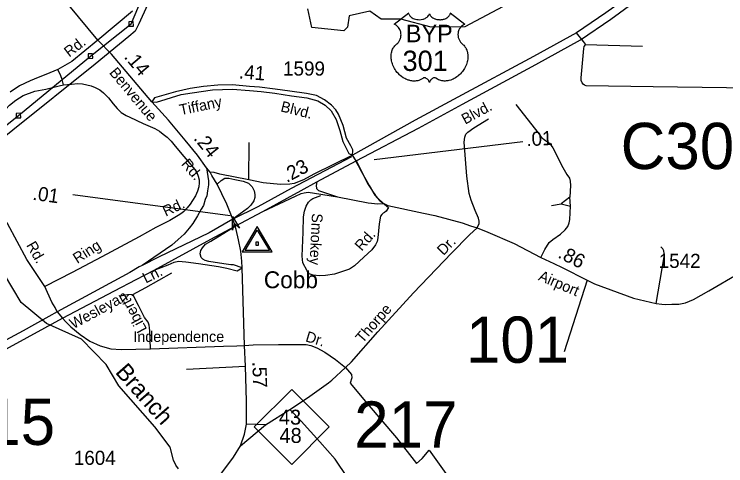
# Model space of a CAD drawing. Extents: x 2220236 to 2384410, y 720751 to 894131.
# Drawn here: x 2352437 to 2358744, y 809274 to 813280 of the extents above; entities that cross this region are included whole.
import ezdxf

# ---------------------------------------------------------------- set-up
doc = ezdxf.new("R2010")
doc.units = 0
doc.layers.add('Default', color=7, linetype='Continuous')

msp = doc.modelspace()

# ---------------------------------------------------------------- linework, layer by layer
at = {"layer": 'Default'}
for p, q in [((2357496.1, 813014.1), (2357499.6, 813009.5)), ((2358004.7, 812994.9), (2357499.6, 813009.5)), ((2355626.9, 811991.3), (2356944.7, 812151.8)), ((2354516.2, 811811.6), (2354518.7, 812141.5)), ((2354349.8, 811491.8), (2352956, 811677.7)), ((2357361.1, 811657.8), (2357283.9, 811598.9)), ((2357366.1, 811575.8), (2357361.1, 811657.8)), ((2357200.1, 811583.8), (2357283.9, 811598.9)), ((2357283.9, 811598.9), (2357366.1, 811575.8)), ((2357513.9, 810920), (2357311.5, 810283.6)), ((2352818, 810641.1), (2352799.2, 810677.2)), ((2355373.5, 810147.1), (2355427.3, 810195.1)), ((2353962.5, 810131.5), (2354486.1, 810157.7)), ((2354663, 809636.9), (2354878.5, 809774.5)), ((2354443, 809451), (2354663, 809636.9)), ((2354663, 809636.9), (2354496.5, 809642.9))]:
    msp.add_line(p, q, dxfattribs=at)
for points in [[(2359729.8, 815896.7), (2359614.3, 815612.9), (2359518.1, 815409.4), (2359392.7, 815174.4), (2359295.4, 815005.6), (2359188.2, 814832.9), (2359124.4, 814737.1), (2359004.3, 814569.8), (2358878.1, 814407), (2358767.1, 814276.2), (2358642.5, 814139.3), (2358606, 814096.7), (2358507.2, 813991.7), (2358250.2, 813744), (2358044.1, 813566.4), (2357872.9, 813431.6), (2357679.5, 813292), (2357419.5, 813115.9), (2357040.7, 812904.9), (2356368.5, 812543.3), (2355989.6, 812338.7), (2355434.7, 812028.2)], [(2355467.5, 811978.6), (2356019.8, 812270.5), (2356409.7, 812481.4), (2357059.7, 812835.1), (2357454.4, 813052.5), (2357725.5, 813234.9), (2357922.1, 813382.4), (2358113.9, 813534.7), (2358299.4, 813698), (2358549.7, 813932.4), (2358662.2, 814051), (2358706.3, 814095.2), (2358835.5, 814238.1), (2358949.6, 814378.1), (2359075.7, 814548.5), (2359182.1, 814697.5), (2359258.2, 814809.8), (2359357.7, 814973.6), (2359442.9, 815121.2), (2359578.2, 815379.8), (2359676.6, 815597.7), (2359789.5, 815873.1)], [(2353176.2, 813050.8), (2352749.5, 813569.2), (2352437.3, 813968.5)], [(2346701.4, 803768.3), (2347318, 803863.7), (2348082.4, 803978.8), (2348896.4, 804114.6), (2349668.8, 804235.8), (2349684, 804971.7), (2349701.5, 805673.7), (2349709.8, 806313.5), (2349726.9, 807063.6), (2349743.4, 807839.6), (2349751, 808535.4), (2349765.4, 809335.3), (2349939.6, 809817.2), (2350090.8, 810226.9), (2350328.9, 810529.6), (2350606.6, 810882.8), (2351204.5, 811377.9), (2351739.2, 811798), (2352473.9, 812380.7), (2353111.5, 812908.3), (2353471.9, 813194.5), (2353662.4, 813640.7)], [(2357342.7, 813655.6), (2356431.8, 813168.7), (2356131.6, 813166.3), (2355864.6, 813237.4), (2355689.7, 813236.9), (2355588.6, 813308.2), (2355406.7, 813264.6), (2355390.8, 813165.6), (2355357.7, 813131.4), (2355074.8, 813162.5), (2355038.7, 813328.4)], [(2353680.1, 813501), (2353539.9, 813195.3), (2353508.6, 813129), (2353453.3, 813082.3), (2353154.4, 812836.8), (2352423.5, 812252.2), (2351712.6, 811679.9), (2351106.6, 811196.8), (2350696.9, 810861.9), (2350657.2, 810829.5), (2350576.4, 810736.6), (2350391.2, 810504.3), (2350132.9, 810199.4), (2349980.2, 809773.6), (2349827.6, 809332), (2349826.9, 808886.2), (2349820, 808464.1), (2349807.5, 808000.2), (2349800.4, 807584.2), (2349797.5, 807166.3), (2349785.5, 806336.4), (2349765.7, 805488.5)], [(2353485.3, 813306.4), (2353176.2, 813050.8)], [(2356301.5, 813293.2), (2356430.1, 813190.8), (2356427, 813189.6), (2356420.1, 813186.2), (2356414.5, 813183), (2356405.7, 813176.7), (2356401.9, 813173.3), (2356398.1, 813169.7), (2356394.6, 813165.9), (2356391.5, 813162.4), (2356387.8, 813157.2), (2356384.4, 813152), (2356381.2, 813146.3), (2356378.8, 813141.4), (2356374.8, 813131.1), (2356372.9, 813124.5), (2356371.7, 813119), (2356370.2, 813107.5), (2356369.8, 813102), (2356369.8, 813096.6), (2356370.1, 813090.9), (2356370.7, 813085.5), (2356371.6, 813079.8), (2356372.5, 813074.8), (2356374.1, 813068.6), (2356376.4, 813061.5), (2356379.2, 813054.5), (2356385.1, 813043.4), (2356392.7, 813032), (2356398.1, 813025.6), (2356403.4, 813020.1), (2356411.3, 813013.4), (2356415.6, 813009.6), (2356420.5, 813004.7), (2356428.6, 812995.3), (2356431.9, 812990.9), (2356435.2, 812986), (2356438.2, 812980.9), (2356441.2, 812975.4), (2356443.7, 812970.7), (2356448.2, 812959.6), (2356451.5, 812948.9), (2356453, 812943.3), (2356455.4, 812930.7), (2356456.3, 812924.4), (2356457.3, 812912.1), (2356457.3, 812897.2), (2356456.2, 812883.1), (2356453.5, 812866.6), (2356451.3, 812856.7), (2356448, 812845.3), (2356444.7, 812835.3), (2356438.8, 812820.7), (2356433.6, 812810), (2356426.9, 812797.6), (2356422.2, 812790), (2356416.8, 812782), (2356410.1, 812772.7), (2356402.2, 812762.8), (2356392.7, 812752.4), (2356385, 812744.7), (2356375, 812735.8), (2356368.9, 812730.8), (2356360.2, 812724.2), (2356348.4, 812716.3), (2356336.7, 812709.6), (2356326.8, 812704.5), (2356317.9, 812700.7), (2356306.6, 812696.3), (2356287.6, 812691.1), (2356280.7, 812689.7), (2356272.5, 812688.4), (2356264.8, 812687.7), (2356257.3, 812687.2), (2356247.3, 812687.2), (2356237.4, 812688), (2356227.9, 812689.3), (2356218.2, 812691.4), (2356207.9, 812694.4), (2356198.6, 812698.1), (2356189.2, 812702.7), (2356173.3, 812712.8), (2356168.7, 812715.2), (2356166.1, 812715.9), (2356159.9, 812716.2), (2356154.2, 812715), (2356148.2, 812712.6), (2356144.7, 812710.7), (2356139.9, 812707.6), (2356136.3, 812704.7), (2356131.9, 812700.5), (2356128.8, 812697), (2356126.5, 812694.3), (2356122, 812687.2), (2356120.4, 812683.9), (2356118.8, 812679.5), (2356117.3, 812673.2), (2356115.3, 812681.2), (2356112.9, 812686.5), (2356110.2, 812691.1), (2356107.3, 812695.1), (2356102.9, 812700.3), (2356098.8, 812704.2), (2356094, 812708.1), (2356088.8, 812711.2), (2356084.7, 812713.4), (2356080.9, 812714.8), (2356076.2, 812715.9), (2356072.4, 812716.2), (2356069.3, 812716.2), (2356065, 812715.2), (2356059.2, 812711), (2356053.7, 812707.2), (2356047.7, 812703.5), (2356040.6, 812699.7), (2356035.3, 812697.2), (2356029.1, 812694.8), (2356021.8, 812692.4), (2356013.9, 812690.3), (2356005.8, 812688.7), (2355998.7, 812687.6), (2355991, 812686.9), (2355984.1, 812686.7), (2355976.9, 812686.8), (2355970.1, 812687.3), (2355962.3, 812688), (2355952.6, 812689.4), (2355944.5, 812691.2), (2355936, 812693.5), (2355927.3, 812696.3), (2355917.9, 812699.8), (2355906.2, 812704.9), (2355898.1, 812709.1), (2355885.3, 812716.5), (2355870.2, 812726.9), (2355858.9, 812736.1), (2355850.6, 812743.6), (2355838.3, 812756.1), (2355831.2, 812764.2), (2355819.9, 812778.8), (2355812.7, 812789.3), (2355808, 812797.1), (2355801.2, 812809.6), (2355797.4, 812817.4), (2355792.5, 812828.8), (2355788.7, 812839.2), (2355785.5, 812849.1), (2355783.8, 812855.4), (2355781.4, 812866.4), (2355779.9, 812874.2), (2355778.5, 812884.9), (2355777.7, 812896.3), (2355777.5, 812906.7), (2355777.8, 812915.3), (2355778.8, 812925.4), (2355780.5, 812936.2), (2355782.5, 812945.3), (2355784.4, 812952), (2355787.1, 812960), (2355790.7, 812968.9), (2355795, 812977.4), (2355799, 812984.5), (2355804.1, 812992.1), (2355809.1, 812998.5), (2355815.7, 813005.7), (2355822.5, 813012.2), (2355828.8, 813017.3), (2355836.3, 813024.6), (2355840.1, 813029), (2355844.8, 813035.2), (2355848.5, 813040.9), (2355851.5, 813046), (2355855.4, 813053.5), (2355857.7, 813059.1), (2355860.7, 813067.8), (2355862.2, 813073.8), (2355863.7, 813081.7), (2355864.7, 813089), (2355865.1, 813098.2), (2355864.8, 813105.8), (2355863.9, 813114.7), (2355862.2, 813123.2), (2355860.2, 813130.7), (2355857, 813139.2), (2355854.1, 813145.4), (2355849.1, 813153.9), (2355843.7, 813161.7), (2355838, 813168.1), (2355832.3, 813173.8), (2355826.8, 813178), (2355821.6, 813181.7), (2355815.1, 813185.7), (2355808.8, 813188.8), (2355804.8, 813190.4), (2355933.4, 813292.8)], [(2355935.1, 813281.2), (2355936, 813277.9), (2355939, 813271.7), (2355943.9, 813264.3), (2355950.7, 813257.1), (2355958.3, 813250.8), (2355963.5, 813247.5), (2355972.3, 813242.8), (2355982.2, 813238.6), (2355993.3, 813235.4), (2356004.6, 813233.1), (2356017, 813231.7), (2356029.2, 813231.5), (2356042.4, 813232.5), (2356057, 813235.3), (2356063.8, 813237.1), (2356071.3, 813239.6), (2356078.3, 813242.5), (2356086, 813246.6), (2356092.1, 813250.6), (2356096.9, 813254.1), (2356103.8, 813260.6), (2356109.2, 813267.4), (2356111.5, 813271.2), (2356113.5, 813274.8), (2356116.2, 813282.6)], [(2356118.5, 813283.4), (2356119.5, 813279.8), (2356121, 813275.9), (2356123.7, 813270.4), (2356126.8, 813265.9), (2356132.5, 813259.1), (2356136.1, 813255.8), (2356139.4, 813253.1), (2356148.1, 813247.1), (2356158.3, 813241.9), (2356163.3, 813239.7), (2356168.5, 813237.9), (2356175, 813235.9), (2356181.8, 813234.3), (2356188.5, 813233.2), (2356195.3, 813232.2), (2356202.3, 813231.7), (2356208, 813231.5), (2356215, 813231.6), (2356221.4, 813232), (2356228, 813232.7), (2356235.3, 813233.9), (2356241.2, 813235.2), (2356248.9, 813237.3), (2356255.9, 813239.8), (2356262, 813242.5), (2356270, 813246.6), (2356276.5, 813250.7), (2356281.2, 813254.5), (2356286.8, 813259.6), (2356292.1, 813265.8), (2356295.2, 813270.3), (2356297.4, 813274.9), (2356299.5, 813279.8), (2356300.7, 813284.9)], [(2353452.8, 813173.8), (2353492.7, 813175.4), (2353491.1, 813215.3), (2353451.2, 813213.7), (2353452.8, 813173.8)], [(2357416.2, 813114), (2357478.3, 813037.6), (2357496.1, 813014.1)], [(2353176.2, 813050.8), (2352947.5, 812861.4), (2352823.6, 812788.4), (2352718, 812745.4), (2352648.6, 812718.6), (2352579.2, 812690.2), (2352484.6, 812644.4), (2352401, 812589.2)], [(2353656.6, 812502.3), (2353299.3, 812924.6), (2353176.2, 813050.8)], [(2359748.5, 812594.1), (2359384.2, 812614.6), (2358748.9, 812628.1), (2358101.2, 812634.4), (2357507.2, 812643.2), (2357491, 812650.9), (2357479.1, 812658.9), (2357470.8, 812670.7), (2357462.6, 812690.6), (2357462.4, 812716.6), (2357486.2, 812975.8), (2357489.5, 812993.8), (2357499.6, 813009.5)], [(2353092.3, 812887.5), (2353132.3, 812889.2), (2353130.6, 812929.1), (2353090.7, 812927.5), (2353092.3, 812887.5)], [(2352873.2, 812653.6), (2352862.7, 812701.2), (2352850.9, 812733.9), (2352823.6, 812788.4)], [(2352074.9, 812015.4), (2352095.7, 812076.4), (2352122.4, 812135.9), (2352153.7, 812189.5), (2352186.4, 812238.6), (2352242.9, 812307), (2352330.6, 812402.2), (2352396, 812473.6), (2352449.5, 812518.2), (2352514.9, 812559.9), (2352620.4, 812597), (2352715.6, 812616.4), (2352836, 812646.1), (2352873.2, 812653.6)], [(2352873.2, 812653.6), (2352944.5, 812660.3), (2352999.5, 812664.7), (2353042.6, 812661.8), (2353079.8, 812654.3), (2353119.9, 812643.9), (2353152.6, 812629), (2353195.7, 812609.7), (2353228.4, 812582.9), (2353273, 812536.8), (2353314.7, 812486.2), (2353348.9, 812443.1), (2353384.5, 812408.9), (2353429.1, 812382.8), (2353461.8, 812366.5), (2353580.8, 812311.4), (2353683.3, 812265.3), (2353723.5, 812241.5), (2353757.7, 812216.2), (2353793.3, 812189.5), (2353827.5, 812153.8), (2353861.7, 812110.6), (2353940.5, 812016.9), (2353992.5, 811955.9), (2354037.1, 811902.4), (2354054.5, 811877), (2354067.3, 811844.2), (2354074.5, 811811.5), (2354074.5, 811784.2), (2354072.8, 811749.2), (2354060.9, 811710.5), (2354043.1, 811670.3), (2354016.4, 811627.9), (2353995.5, 811596), (2353968.7, 811563.2), (2353940.5, 811529), (2353922.7, 811515.6), (2353888.5, 811493.3), (2353815.6, 811450.2), (2353692.2, 811387.7), (2353543.6, 811304.4), (2353212.1, 811127.4), (2352950.5, 810987.6), (2352708.1, 810864.9)], [(2355434.7, 812028.2), (2355436.9, 812070.5), (2355438.7, 812076.5), (2355418.9, 812113.7), (2355382.5, 812180.3), (2355350.8, 812293.3), (2355311.7, 812394.6), (2355287.4, 812431.4), (2355250.2, 812473.6), (2355188.2, 812520.8), (2355114.6, 812558), (2355027, 812577.5), (2354880.5, 812597.7), (2354749.6, 812615.2), (2354610.1, 812632.5), (2354520.8, 812639.9), (2354370.9, 812654.4), (2354240, 812650.1), (2354114.9, 812639.6), (2353996.6, 812620.6), (2353865.7, 812592.1), (2353678.8, 812539.3), (2353656.6, 812502.3)], [(2353656.6, 812502.3), (2353698.5, 812499.4), (2353916, 812569), (2354013.5, 812583.6), (2354193.6, 812607.9), (2354370.9, 812614.2), (2354522, 812601.8), (2354625.5, 812594.5), (2354747.2, 812578.7), (2354895.6, 812556.8), (2355029.5, 812537.3), (2355128, 812510.5), (2355191.3, 812472.8), (2355244.8, 812421.6), (2355290.1, 812345), (2355321.2, 812248.9), (2355350.3, 812151.8), (2355391.5, 812068.6), (2355403.6, 812045.5), (2355434.7, 812028.2)], [(2354373.1, 811461.2), (2354320.3, 811594.3), (2354275.9, 811687.2), (2354234.7, 811771.6), (2354188.3, 811849.8), (2354173.5, 811879.3), (2354141.3, 811917.4), (2354060, 812028.8), (2353952.5, 812161.3), (2353803.7, 812339), (2353656.6, 812502.3)], [(2356883.4, 812477.9), (2357088.4, 812216.3), (2357108.7, 812188.6), (2357145.1, 812161), (2357181.5, 812137.5), (2357211.8, 812093.9), (2357300, 811919), (2357334.7, 811857.4), (2357357.1, 811825.7), (2357365.4, 811797.9), (2357367.9, 811762), (2357361.1, 811657.8)], [(2352454.8, 812359.9), (2352494.7, 812361.5), (2352493.1, 812401.5), (2352453.1, 812399.8), (2352454.8, 812359.9)], [(2356540.7, 811384), (2356558.2, 811422.2), (2356557.9, 811444.2), (2356551.5, 811472.1), (2356520.8, 811537.7), (2356487.6, 811631.4), (2356469, 811691), (2356447.1, 811844.8), (2356425.5, 812144.4), (2356431.1, 812188.5), (2356438.8, 812214.6), (2356458.4, 812234.8), (2356509.9, 812271.3), (2356639, 812352.9)], [(2355434.7, 812028.2), (2355092.6, 811860.3), (2354999.7, 811811.8), (2354918.4, 811779), (2354878.3, 811773.8), (2354797, 811770.6), (2354644.4, 811783), (2354516.2, 811811.6), (2354259.6, 811862.3), (2354207.3, 811877.2), (2354173.5, 811879.3)], [(2355467.5, 811978.6), (2355434.7, 812028.2)], [(2352708.1, 810864.9), (2352549.1, 811105.1), (2352376.6, 811423.4), (2352330.6, 811493.3), (2352288.9, 811552.8), (2352248.8, 811601.9), (2352193.8, 811662.9), (2352138.8, 811731.3), (2352103.1, 811784.9), (2352080.8, 811838.4), (2352067.4, 811883), (2352064.5, 811912.8), (2352068.9, 811953), (2352074.9, 812015.4)], [(2355426.5, 812015.8), (2354892, 811732.6), (2354596.9, 811572.1), (2354373.1, 811461.2)], [(2354394.9, 811399.2), (2354641.2, 811528.8), (2354981.1, 811716), (2355119, 811791.7), (2355467.5, 811978.6)], [(2355463.6, 811972.5), (2355484.6, 811936.6), (2355497.3, 811913.8)], [(2355467.5, 811978.6), (2355575.2, 811768.5), (2355602.6, 811724.1), (2355632.2, 811675.6), (2355676.5, 811624.9), (2355714, 811600.6), (2355748.3, 811582.6), (2356063.2, 811514.2), (2356163.5, 811493.5), (2356408.2, 811430.4), (2356480.5, 811403.4), (2356540.7, 811384), (2356633.1, 811347.2), (2356868.3, 811245.9), (2357103.6, 811122.9), (2357220.3, 811068), (2357292.8, 811031.7), (2357513.9, 810920), (2357579.1, 810887.3), (2357926.8, 810760.2), (2358127.1, 810712.9), (2358176, 810708.1), (2358212.3, 810705), (2358264.3, 810707.1), (2358328.3, 810707.7), (2358387.4, 810720.8), (2358457.6, 810750), (2358593.2, 810827.3), (2359118.9, 811133.2)], [(2354141.3, 811917.4), (2354157.7, 811803.3), (2354159.8, 811765.3), (2354150.3, 811713.6), (2354142.9, 811670.3), (2354130.2, 811637.6), (2354113.3, 811583.7), (2354093.2, 811552), (2354061.6, 811490.8), (2354020.4, 811423.2), (2353987.7, 811382), (2353942.2, 811330.3), (2353889.5, 811281.7), (2353832.4, 811232.1), (2353569.8, 811051.1)], [(2355497.3, 811913.8), (2355582.1, 811761.3), (2355612, 811709.6), (2355638.6, 811673.2), (2355668.5, 811638.4), (2355703.3, 811606.1), (2355752.7, 811566.6)], [(2354234.7, 811771.6), (2354271.7, 811804.4), (2354304.4, 811824.4), (2354339.3, 811824.4), (2354391, 811813.9), (2354466, 811800.2), (2354512.4, 811780.1), (2354545.8, 811748.6), (2354563.1, 811713.6), (2354570.5, 811681.9), (2354568.4, 811655.5), (2354558.9, 811623.8), (2354533.5, 811585.8), (2354505, 811557.3), (2354373.1, 811461.2)], [(2355119, 811791.7), (2355112.7, 811760), (2355116.9, 811732.6), (2355133.8, 811715.7), (2355302.8, 811658.7)], [(2354641.2, 811528.8), (2354928.4, 811665), (2354979.1, 811689.3), (2355006.6, 811696.7), (2355041.4, 811700.9), (2355097.4, 811692.5), (2355302.8, 811658.7)], [(2355752.7, 811566.6), (2355733.1, 811532.3), (2355717.2, 811520.1), (2355705.3, 811514), (2355693.5, 811503.7), (2355681.7, 811487.6), (2355670.5, 811419.5), (2355659.9, 811297.5), (2355652.5, 811263.3), (2355638.8, 811235.2), (2355607.2, 811190.9), (2355536.1, 811124.1), (2355453.1, 811049.1), (2355407.4, 811018.4), (2355273.9, 810973), (2355194.2, 810961.9), (2355142.2, 810959.4), (2355086.2, 810964.7), (2355050, 810978.2), (2355031.8, 811004.1), (2354994.9, 811073.6), (2354988.1, 811133.4), (2354997.6, 811347.4), (2354999.9, 811481.4), (2355009.4, 811533.6), (2355022.8, 811575.8), (2355046.3, 811613.9), (2355064.2, 811632.3), (2355084.1, 811644.5), (2355153.5, 811673.1)], [(2355302.8, 811658.7), (2355574.1, 811606.9), (2355659.1, 811597.4), (2355714, 811600.6)], [(2357103.6, 811122.9), (2357138.8, 811191.4), (2357177.9, 811253.8), (2357211.6, 811282.2), (2357279.1, 811328.9), (2357320.5, 811367.5), (2357344.2, 811395.6), (2357355.8, 811429.9), (2357361.5, 811458), (2357366.1, 811575.8)], [(2354373.1, 811461.2), (2354163, 811340.2), (2353714.4, 811123.4), (2353569.8, 811051.1)], [(2354394.9, 811399.2), (2354373.1, 811461.2)], [(2353678.3, 811010.4), (2354179.3, 811283.8), (2354394.9, 811399.2)], [(2354455.9, 811031.5), (2354379.4, 811056.1), (2354357.4, 811055.8), (2354295.4, 811066.3), (2354162.4, 811086.4), (2354129.7, 811095.9), (2354109.6, 811106.4), (2354094.8, 811122.3), (2354084.3, 811154), (2354089.5, 811182.5), (2354104.3, 811208.9), (2354130.7, 811240.5), (2354180.4, 811266.9), (2354394.9, 811399.2)], [(2354455.9, 811031.5), (2354453.8, 811087.9), (2354444.4, 811178), (2354423.6, 811279.1), (2354402.8, 811371.4), (2354394.9, 811399.2)], [(2355427.3, 810195.1), (2355660, 810461.7), (2355975.7, 810809.3), (2356311.4, 811159.4), (2356471.4, 811323.2), (2356540.7, 811384)], [(2358127.1, 810712.9), (2358197.1, 811128.1), (2358198.9, 811156), (2358194.6, 811180), (2358184.4, 811197.8), (2358168, 811217.6)], [(2353678.3, 811010.4), (2353799.7, 811056.8), (2353853.6, 811080), (2353893.7, 811089.5), (2353956.5, 811083.2), (2354069.5, 811068.4), (2354245.8, 811043.1), (2354321.8, 811028.3), (2354411.6, 811003), (2354455.9, 811031.5)], [(2353569.8, 811051.1), (2353544.8, 811038.6), (2353461.2, 810989.1), (2352818, 810641.1)], [(2352864.2, 810584), (2353326.4, 810826.1), (2353516.1, 810925.7), (2353678.3, 811010.4)], [(2353854.3, 808574.8), (2354127.8, 809007), (2354207.2, 809116), (2354379, 809352.1), (2354443, 809451), (2354478.6, 809554.4), (2354496.5, 809642.9), (2354496.5, 809735.1), (2354495, 809848.2), (2354486.1, 810157.7), (2354477.2, 810340.5), (2354455.9, 811031.5)], [(2353893.7, 809247), (2353870.4, 809279.8), (2353847.2, 809323), (2353819.6, 809438.4), (2353683.7, 809619.9), (2353362.6, 809984.3), (2353252.6, 810173.4), (2353033.7, 810397.5), (2352723.6, 810535.8), (2352496.6, 810723.5), (2352351.6, 810970.3)], [(2353644.7, 810312.2), (2353640.2, 810392.6), (2353638.7, 810469.9), (2353635.8, 810498.2), (2353632.8, 810520.5), (2353622.4, 810547.3), (2353592.7, 810590.4), (2353537.6, 810696), (2353487.1, 810794.2), (2353601.6, 810855.2), (2353833.5, 810986.1)], [(2352799.2, 810677.2), (2352769.1, 810726.5), (2352708.1, 810864.9)], [(2352818, 810641.1), (2352741.8, 810599.1), (2352514.3, 810471.8), (2352206, 810304.4), (2351682.8, 810017.3), (2351481.9, 809909.3), (2351149, 809720.6), (2350972.6, 809598.7), (2350844, 809504.2), (2350762.3, 809441.9)], [(2352818, 810641.1), (2352864.2, 810584)], [(2350802.8, 809416), (2350873.2, 809467.1), (2350986.5, 809545.2), (2351178.9, 809669.2), (2351511.8, 809852.6), (2351710.6, 809960.6), (2352234.8, 810240.3), (2352864.2, 810584)], [(2352864.2, 810584), (2352893.1, 810550.4), (2352937.1, 810507), (2353020.3, 810439.4), (2353108, 810378.4), (2353197.2, 810338.3), (2353292.4, 810313), (2353383, 810307), (2353644.7, 810312.2), (2354292.8, 810335.3), (2354408.8, 810339), (2354477.2, 810340.5)], [(2354477.2, 810340.5), (2354555.9, 810347.2), (2354778.9, 810348.7), (2354893.4, 810348.7), (2354970.7, 810348.7), (2355024.2, 810348.7), (2355064.3, 810339.8), (2355119.3, 810321.9), (2355189.2, 810283.2), (2355284.4, 810216.3), (2355373.5, 810147.1)], [(2354878.5, 809774.5), (2355035.3, 809878.4), (2355221.6, 810010.6), (2355250.7, 810033.6), (2355373.5, 810147.1)], [(2355373.5, 810147.1), (2355425.8, 810085.2), (2355427.9, 810053.9), (2355413.3, 810007.9), (2355565.3, 809827.7), (2355825.2, 809522.1), (2356003.4, 809293.9), (2356053.9, 809338.8), (2356115.7, 809411.9), (2356548.3, 808804.9), (2356722.4, 808557.7), (2356711.1, 808400.3), (2356626.9, 808282.3)], [(2355391.6, 809169), (2355281.7, 809332.8), (2355145.9, 809487.5), (2354978.8, 809669.3), (2354878.5, 809774.5)]]:
    msp.add_lwpolyline(points, dxfattribs=at)
for points in [[(2354371.5, 811364.4), (2354370.7, 811486.3), (2354432.4, 811381.1), (2354386.9, 811427.5)], [(2354724, 811171.1), (2354590.1, 811397.1), (2354456.6, 811171.1)], [(2354698.1, 811183.2), (2354482.6, 811183.2), (2354590.1, 811365.3)], [(2354602.4, 811229.8), (2354602.4, 811258), (2354578.1, 811258), (2354578.1, 811229.8)], [(2354562.9, 809618.7), (2354895.9, 809951.7), (2355228.9, 809618.7), (2354895.9, 809285.7)]]:
    msp.add_lwpolyline(points, close=True, dxfattribs=at)

# ---------------------------------------------------------------- texts
for s, height, p in [('BYP', 155, (2355908.1, 813031.5)), ('301', 180, (2355878.2, 812776.7)), ('1599', 125, (2354819.1, 812735.6)), ('C300', 410.1, (2357811.9, 811906.3)), ('1542', 125, (2358148.9, 811029.5)), ('Cobb', 150, (2354649.2, 810849.2)), ('101', 410.1, (2356440.6, 810188)), ('215', 410.1, (2351883.7, 809459.3)), ('217', 410.1, (2355450.1, 809434.9)), ('43', 132.5, (2354782.5, 809639.2)), ('48', 132.5, (2354787.5, 809476.9)), ('1604', 125, (2352964.6, 809282.6))]:
    msp.add_text(s, height=height, dxfattribs=at).set_placement(p)
for s, height, rotation, p in [('Rd.', 95, 37.59367, (2352923.9, 812894.7)), ('.14', 125, 310.24025, (2353404, 812897.6)), ('Benvenue', 95, 309.74711, (2353273.8, 812759.7)), ('.41', 125, 355.23401, (2354425.2, 812710.6)), ('Tiffany', 95, 11.76692, (2353911, 812383.5)), ('Blvd.', 95, 345.96843, (2354791.9, 812419.4)), ('Blvd.', 95, 28.60706, (2356433.7, 812299.5)), ('.01', 125, 2.8286, (2356978.4, 812109)), ('.24', 125, 309.05003, (2354021.2, 812175.8)), ('Rd.', 95, 310.75043, (2353911.3, 811948.2)), ('.23', 125, 27.9243, (2354851.9, 811782.1)), ('.01', 125, 352.02971, (2352594.2, 811634.6)), ('Rd.', 95, 25.03513, (2353779.2, 811483.4)), ('Smokey', 95, 267.18796, (2355076.3, 811515.8)), ('Rd.', 95, 48.88424, (2355516.7, 811172.9)), ('Rd.', 95, 299.79634, (2352540.1, 811231.3)), ('Dr.', 95, 46.20313, (2356241.7, 811134.1)), ('Ring', 95, 32.48718, (2352995, 811064.3)), ('.86', 125, 333.19465, (2357247.9, 811124.4)), ('Ln.', 95, 26.09182, (2353602.7, 810890.2)), ('Airport', 95, 336.69876, (2357075.4, 810923.9)), ('Wesleyan', 95, 28.39283, (2352960.7, 810484.9)), ('Liberty', 95, 118.08676, (2353617, 810484.6)), ('Thorpe', 95, 48.88424, (2355524.3, 810356.1)), ('Independence', 95, 0.04181, (2353492.2, 810373.1)), ('Dr.', 95, 343.35208, (2355011.9, 810379.4)), ('Branch', 150, 311.38887, (2353325.4, 810100.9)), ('.57', 125, 271.647, (2354547.5, 810197.1))]:
    msp.add_text(s, height=height, rotation=rotation, dxfattribs=at).set_placement(p)

doc.saveas('drawing.dxf')
